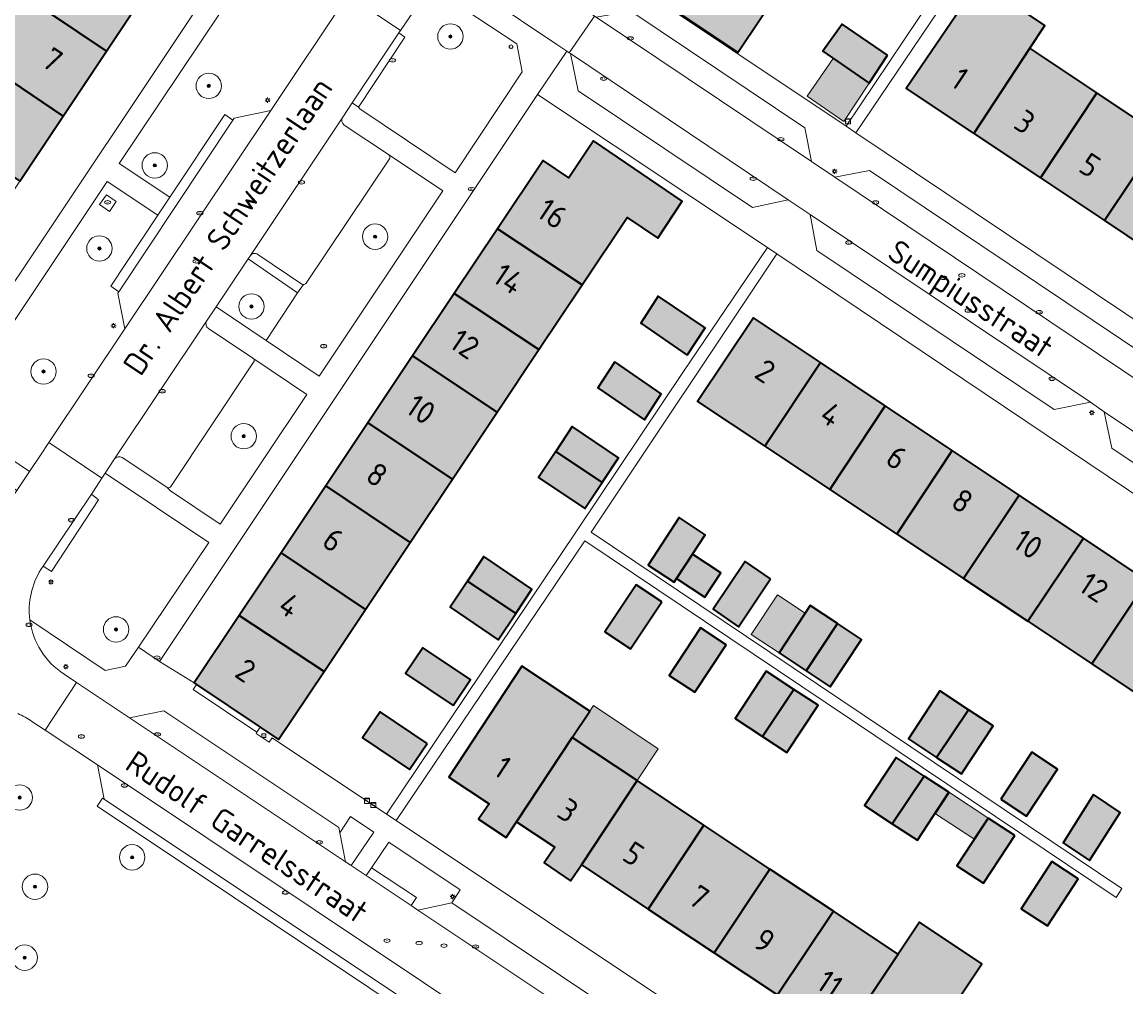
# Model space of a CAD drawing. Header units: metres. Extents: x 125349 to 128236, y 501602 to 503797.
# Tile 226 of 656: x 126754 to 126841, y 502033 to 502109. Entities that reach past the tile are written whole.
import ezdxf
from ezdxf.enums import TextEntityAlignment as Align

# ---------------------------------------------------------------- set-up
doc = ezdxf.new("R2010")
doc.units = ezdxf.units.M
doc.layers.get('0').update_dxf_attribs({"linetype": 'CONTINUOUS'})
for name, color, linetype, lineweight in [('B-WE-GR-BEPLANTING_CULTUUR_BODEMBEDEKKER-GV', 90, 'CONTINUOUS', 18), ('B-WE-GR-BEPLANTING_CULTUUR_HEESTERS-GV', 90, 'CONTINUOUS', 18), ('B-WE-GR-BOOM-S-500', 90, 'CONTINUOUS', 18), ('B-WE-IE-MEUBILAIR-S', 7, 'CONTINUOUS', 18), ('B-WE-OG-BEBOUWING-GV', 7, 'CONTINUOUS', 35), ('B-WE-OG-BEBOUWING-T18', 10, 'CONTINUOUS', 18), ('B-WE-OG-BEBOUWING_OVERBOUWING-GV', 7, 'CONTINUOUS', 18), ('B-WE-OG-BEBOUWING_SCHUUR-GV', 7, 'CONTINUOUS', 18), ('B-WE-OG-TERREIN_BEGROEID-GV', 7, 'CONTINUOUS', 18), ('B-WE-OG-TERREIN_ERF-GV', 7, 'CONTINUOUS', 18), ('B-WE-OG-TOPOGRAFIE-T18', 10, 'CONTINUOUS', 18), ('B-WE-VH-OPENVERHARDING-GV', 90, 'CONTINUOUS', 18), ('B-WE-VH-OPENVERHARDING_BETONSTRAATSTEEN-GV', 90, 'CONTINUOUS', 18)]:
    doc.layers.add(name, color=color, linetype=linetype, lineweight=lineweight)
for name, color, linetype, lineweight, true_color in [('B-WE-OG-BEBOUWING-V', 7, 'CONTINUOUS', 18, 0xcc646e), ('B-WE-OG-BEBOUWING_OVERBOUWING-V', 7, 'CONTINUOUS', 18, 0xcc646e), ('B-WE-OG-BEBOUWING_SCHUUR-V', 7, 'CONTINUOUS', 18, 0xcc646e)]:
    doc.layers.add(name, color=color, linetype=linetype, lineweight=lineweight, true_color=true_color)
doc.styles.add('NLCS-ISO', font='NLCS-ISO.ttf')
doc.styles.add('NLCS-ISO-M1000-T18', font='NLCS-ISO.ttf', dxfattribs={"height": 1.8})

# ---------------------------------------------------------------- blocks, each defined once
blk = doc.blocks.new('SIE-MEUBILAIR_BORD_LOCATIEPAAL-SO')
blk.add_lwpolyline([(-0.75, -0.75), (0.75, -0.75), (0.75, 0.75), (-0.75, 0.75)], close=True)
at = {"style": 'NLCS-ISO'}
blk.add_text('lp', height=0.75, dxfattribs=at).set_placement((0.01, 0.12), align=Align.MIDDLE_CENTER)
blk = doc.blocks.new('SIE-MEUBILAIR_KAST_CAI-SO')
for points in [[(-1, 1), (1, 1), (1, 0.84), (-1, 0.84)], [(-1, 0.76), (1, 0.76), (1, -1), (-1, -1)]]:
    blk.add_lwpolyline(points, close=True)
at = {"style": 'NLCS-ISO'}
blk.add_text('cai', height=0.75, dxfattribs=at).set_placement((0, 0), align=Align.MIDDLE_CENTER)
blk = doc.blocks.new('SIE-MEUBILAIR_PAAL_LICHTMAST-SO')
for points in [[(-0.62, 0), (-1, 0)], [(-0.71, 0.71), (-0.44, 0.44)], [(0, 1), (0, 0.62)], [(0.44, 0.44), (0.71, 0.71)], [(1, 0), (0.62, 0)], [(-0.71, -0.71), (-0.44, -0.44)], [(0, -0.62), (0, -1)], [(0.44, -0.44), (0.71, -0.71)]]:
    blk.add_lwpolyline(points)
blk.add_circle((0, 0), 0.5)
blk = doc.blocks.new('SIE-MEUBILAIR_PAAL_VERKEERSBORD-SO')
blk.add_circle((0, 0), 0.75)
at = {"style": 'NLCS-ISO'}
blk.add_text('vb', height=0.75, dxfattribs=at).set_placement((0, 0.07), align=Align.MIDDLE_CENTER)
blk = doc.blocks.new('SIE-MEUBILAIR_PUT_KOLK-SO')
blk.add_ellipse((0, 0), major_axis=(1.25, 0), ratio=0.54)
at = {"style": 'NLCS-ISO'}
blk.add_text('klk', height=0.75, dxfattribs=at).set_placement((0.03, 0), align=Align.MIDDLE_CENTER)
blk = doc.blocks.new('SIE-MEUBILAIR_PUT_DRAINAGEPUT-SO')
blk.add_ellipse((0, 0), major_axis=(1.25, 0), ratio=0.54)
at = {"style": 'NLCS-ISO'}
blk.add_text('dr', height=0.75, dxfattribs=at).set_placement((0.03, 0), align=Align.MIDDLE_CENTER)
blk = doc.blocks.new('SIE-MEUBILAIR_PUT_RIOOLPUT-SO')
blk.add_ellipse((0, 0), major_axis=(1.25, 0), ratio=0.54)
at = {"style": 'NLCS-ISO'}
blk.add_text('ri', height=0.75, dxfattribs=at).set_placement((-0.04, 0.07), align=Align.MIDDLE_CENTER)
blk = doc.blocks.new('SIE-MEUBILAIR_PUT_BRANDKRAAN-SO')
blk.add_ellipse((0, 0), major_axis=(1.25, 0), ratio=0.54)
at = {"style": 'NLCS-ISO'}
blk.add_text('bk', height=0.75, dxfattribs=at).set_placement((0.03, 0), align=Align.MIDDLE_CENTER)
blk = doc.blocks.new('SIE-MEUBILAIR_PUT_WATERLEIDINGPUT-SO')
blk.add_ellipse((0, 0), major_axis=(1.25, 0), ratio=0.54)
at = {"style": 'NLCS-ISO'}
blk.add_text('wl', height=0.75, dxfattribs=at).set_placement((-0.14, 0), align=Align.MIDDLE_CENTER)
blk = doc.blocks.new('SGR-BOOM_01-SO')
at = {"linetype": 'ByBlock', "lineweight": 18}
h = blk.add_hatch(color=0, dxfattribs=at)
h.dxf.hatch_style = 1
edge = h.paths.add_edge_path()
edge.add_arc((0, 0), 0.25, 0, 360)
at = {"color": 0, "linetype": 'ByBlock', "lineweight": 18}
for radius in [2, 0.25]:
    blk.add_circle((0, 0), radius, dxfattribs=at)

msp = doc.modelspace()

# ---------------------------------------------------------------- hatches: boundary and pattern name
at = {"layer": 'B-WE-OG-BEBOUWING-V'}
for points in [[(126807.878, 502117.053), (126804.215, 502111.576), (126810.849, 502107.113), (126814.482, 502112.546)], [(126764.528, 502112.347), (126757.903, 502116.811), (126754.477, 502111.673), (126761.102, 502107.21)], [(126833.864, 502107.454), (126835.054, 502109.234), (126833.773, 502110.09), (126833.374, 502110.964), (126829.889, 502113.293), (126829.07, 502113.082), (126827.945, 502112.148), (126827.008, 502110.776), (126828.069, 502110.052), (126824.121, 502104.27), (126829.463, 502100.708)], [(126757.681, 502102.08), (126761.102, 502107.21), (126754.477, 502111.673), (126751.056, 502106.544)], [(126822.664, 502106.883), (126819.069, 502109.342), (126817.565, 502107.193), (126821.209, 502104.685)], [(126834.697, 502097.217), (126839.148, 502103.922), (126833.864, 502107.454), (126829.463, 502100.708)], [(126747.641, 502101.424), (126754.266, 502096.96), (126757.681, 502102.08), (126751.056, 502106.544)], [(126844.21, 502100.539), (126839.148, 502103.922), (126834.697, 502097.217), (126839.749, 502093.848)], [(126844.21, 502100.539), (126839.749, 502093.848), (126844.955, 502090.376), (126849.39, 502097.077)], [(126791.915, 502093.214), (126798.591, 502088.792), (126802.137, 502094.104), (126804.549, 502092.464), (126806.471, 502095.389), (126799.474, 502100.147), (126797.543, 502097.209), (126795.502, 502098.588)], [(126788.504, 502088.102), (126795.179, 502083.682), (126798.591, 502088.792), (126791.915, 502093.214)], [(126791.882, 502078.743), (126795.179, 502083.682), (126788.504, 502088.102), (126785.228, 502083.193)], [(126806.866, 502083.25), (126808.27, 502085.398), (126804.575, 502087.907), (126803.221, 502085.758)], [(126812.988, 502076.063), (126817.36, 502082.671), (126812.082, 502086.199), (126807.685, 502079.592)], [(126791.882, 502078.743), (126785.228, 502083.193), (126781.7, 502077.907), (126788.367, 502073.479)], [(126801.165, 502082.71), (126799.811, 502080.662), (126803.505, 502078.153), (126804.809, 502080.202)], [(126818.107, 502072.657), (126822.474, 502079.252), (126817.36, 502082.671), (126812.988, 502076.063)], [(126827.742, 502075.731), (126822.474, 502079.252), (126818.107, 502072.657), (126823.382, 502069.146)], [(126788.367, 502073.479), (126781.7, 502077.907), (126778.394, 502072.952), (126785.033, 502068.485)], [(126796.501, 502075.654), (126800.156, 502073.21), (126801.449, 502075.155), (126797.804, 502077.614)], [(126796.501, 502075.654), (126795.146, 502073.616), (126798.791, 502071.158), (126800.156, 502073.21)], [(126827.742, 502075.731), (126823.382, 502069.146), (126828.649, 502065.641), (126833.021, 502072.203)], [(126774.869, 502067.671), (126781.502, 502063.196), (126785.033, 502068.485), (126778.394, 502072.952)], [(126833.712, 502062.272), (126838.094, 502068.812), (126833.021, 502072.203), (126828.649, 502065.641)], [(126806.019, 502065.632), (126807.286, 502067.564), (126808.286, 502069.088), (126806.239, 502070.443), (126803.781, 502066.696), (126805.828, 502065.341)], [(126833.712, 502062.272), (126838.751, 502058.919), (126843.11, 502065.459), (126838.094, 502068.812)], [(126778.244, 502058.316), (126781.502, 502063.196), (126774.869, 502067.671), (126771.561, 502062.714)], [(126789.553, 502065.445), (126793.35, 502062.89), (126794.628, 502064.812), (126790.834, 502067.371)], [(126807.286, 502067.564), (126806.019, 502065.632), (126808.256, 502064.164), (126809.524, 502066.096)], [(126813.428, 502065.626), (126811.431, 502066.981), (126808.924, 502063.234), (126810.921, 502061.829)], [(126789.553, 502065.445), (126788.175, 502063.374), (126791.97, 502060.815), (126793.35, 502062.89)], [(126804.871, 502063.801), (126802.837, 502065.15), (126800.375, 502061.439), (126802.409, 502060.09)], [(126847.928, 502062.238), (126843.11, 502065.459), (126838.751, 502058.919), (126843.597, 502055.694)], [(126818.713, 502062.096), (126816.567, 502063.516), (126814.101, 502059.79), (126816.246, 502058.37)], [(126768.023, 502057.412), (126768.207, 502057.289), (126773.201, 502053.935), (126774.663, 502052.953), (126778.244, 502058.316), (126771.561, 502062.714)], [(126807.456, 502056.674), (126809.935, 502060.408), (126807.925, 502061.743), (126805.446, 502058.009)], [(126818.713, 502062.096), (126816.246, 502058.37), (126818.142, 502057.115), (126820.608, 502060.841)], [(126788.425, 502055.639), (126789.783, 502057.676), (126786.028, 502060.18), (126784.67, 502058.143)], [(126793.41, 502046.462), (126797.8, 502053.109), (126799.18, 502055.194), (126793.842, 502058.743), (126788.084, 502049.991), (126791.251, 502047.892), (126790.43, 502046.664), (126792.589, 502045.234)], [(126815.273, 502056.902), (126813.087, 502058.34), (126810.636, 502054.613), (126812.81, 502053.183)], [(126815.273, 502056.902), (126812.81, 502053.183), (126814.726, 502051.923), (126817.177, 502055.649)], [(126829.041, 502055.301), (126826.789, 502056.784), (126824.302, 502053.006), (126826.523, 502051.544)], [(126829.041, 502055.301), (126826.523, 502051.544), (126828.49, 502050.249), (126830.977, 502054.027)], [(126786.378, 502052.638), (126782.664, 502055.142), (126781.279, 502053.088), (126784.994, 502050.585)], [(126802.914, 502049.71), (126797.8, 502053.109), (126793.41, 502046.462), (126796.425, 502044.463), (126795.605, 502043.236), (126797.678, 502041.803), (126798.526, 502043.072)], [(126831.583, 502048.262), (126833.606, 502046.922), (126836.054, 502050.618), (126834.031, 502051.958)], [(126825.539, 502050.075), (126823.327, 502051.527), (126820.844, 502047.747), (126823.021, 502046.317)], [(126825.539, 502050.075), (126823.021, 502046.317), (126825.006, 502045.013), (126827.489, 502048.794)], [(126803.8, 502039.577), (126808.189, 502046.204), (126802.914, 502049.71), (126798.526, 502043.072)], [(126838.891, 502048.617), (126836.484, 502044.819), (126838.58, 502043.414), (126840.988, 502047.212)], [(126832.69, 502045.391), (126830.589, 502046.764), (126828.125, 502042.995), (126830.226, 502041.622)], [(126803.8, 502039.577), (126808.987, 502036.139), (126813.39, 502042.746), (126808.189, 502046.204)], [(126835.59, 502043.326), (126833.179, 502039.613), (126835.261, 502038.261), (126837.672, 502041.975)], [(126813.982, 502032.829), (126818.397, 502039.418), (126813.39, 502042.746), (126808.987, 502036.139)], [(126813.982, 502032.829), (126819.099, 502029.438), (126823.493, 502036.03), (126818.397, 502039.418)], [(126819.099, 502029.438), (126824.048, 502026.159), (126828.416, 502032.758), (126830.086, 502035.28), (126825.171, 502038.547), (126823.493, 502036.03)]]:
    msp.add_hatch(color=256, dxfattribs=at).paths.add_polyline_path(points)
at = {"layer": 'B-WE-OG-BEBOUWING_OVERBOUWING-V'}
for points in [[(126821.209, 502104.685), (126818.381, 502106.632), (126816.33, 502103.651), (126819.219, 502101.663)], [(126813.979, 502064.366), (126811.91, 502061.24), (126814.101, 502059.79), (126816.17, 502062.916)], [(126802.914, 502049.71), (126804.588, 502052.229), (126799.474, 502055.628), (126799.18, 502055.194), (126797.8, 502053.109)]]:
    msp.add_hatch(color=256, dxfattribs=at).paths.add_polyline_path(points)
at = {"layer": 'B-WE-OG-BEBOUWING_SCHUUR-V'}
msp.add_hatch(color=256, dxfattribs=at).paths.add_polyline_path([(126830.547, 502046.791), (126827.531, 502048.767), (126826.44, 502047.106), (126829.46, 502045.128)])

# ---------------------------------------------------------------- linework, layer by layer
at = {"layer": 'B-WE-GR-BEPLANTING_CULTUUR_BODEMBEDEKKER-GV', "flags": 128}
for points in [[(126755.062, 502062.377), (126760.993, 502058.404), (126762.612, 502058.726), (126763.623, 502060.228), (126769.179, 502068.482), (126760.997, 502073.944), (126760.736, 502073.543)], [(126760.736, 502073.543), (126760.072, 502072.519), (126759.922, 502072.288), (126760.467, 502071.852), (126756.763, 502066.207), (126756.116, 502066.615)], [(126756.116, 502066.615), (126755.937, 502066.357)]]:
    msp.add_lwpolyline(points, dxfattribs=at)
at = {"layer": 'B-WE-GR-BEPLANTING_CULTUUR_BODEMBEDEKKER-GV'}
msp.add_lwpolyline([(126755.937, 502066.357, 0.174581), (126755.062, 502062.377)], format="xyb", dxfattribs=at)
at = {"layer": 'B-WE-GR-BEPLANTING_CULTUUR_HEESTERS-GV', "flags": 128}
msp.add_lwpolyline([(126785.369, 502110.429), (126784.949, 502109.821), (126784.266, 502108.834), (126784.144, 502108.658), (126784.618, 502108.297), (126780.965, 502102.796), (126781.073, 502102.673), (126788.581, 502097.625), (126793.853, 502105.568), (126793.429, 502107.78), (126787.213, 502111.897)], dxfattribs=at)
for points in [[(126773.682, 502084.414), (126776.157, 502088.161), (126772.263, 502090.829), (126769.749, 502087.054)], [(126780.385, 502043.017), (126782.18, 502045.639), (126780.336, 502046.89), (126779.492, 502045.601), (126779.926, 502043.323)], [(126785.525, 502040.491), (126785.114, 502039.863), (126785.641, 502039.512), (126788.327, 502040.072), (126788.978, 502041.095), (126783.346, 502044.862), (126781.991, 502042.847)]]:
    msp.add_lwpolyline(points, close=True, dxfattribs=at)
at = {"layer": 'B-WE-OG-BEBOUWING-GV', "flags": 128}
for points in [[(126807.878, 502117.053), (126804.215, 502111.576), (126810.849, 502107.113), (126814.482, 502112.546)], [(126764.528, 502112.347), (126757.903, 502116.811), (126754.477, 502111.673), (126761.102, 502107.21)], [(126833.864, 502107.454), (126835.054, 502109.234), (126833.773, 502110.09), (126833.374, 502110.964), (126829.889, 502113.293), (126829.07, 502113.082), (126827.945, 502112.148), (126827.008, 502110.776), (126828.069, 502110.052), (126824.121, 502104.27), (126829.463, 502100.708)], [(126757.681, 502102.08), (126761.102, 502107.21), (126754.477, 502111.673), (126751.056, 502106.544)], [(126822.664, 502106.883), (126819.069, 502109.342), (126817.565, 502107.193), (126821.209, 502104.685)], [(126834.697, 502097.217), (126839.148, 502103.922), (126833.864, 502107.454), (126829.463, 502100.708)], [(126747.641, 502101.424), (126754.266, 502096.96), (126757.681, 502102.08), (126751.056, 502106.544)], [(126844.21, 502100.539), (126839.148, 502103.922), (126834.697, 502097.217), (126839.749, 502093.848)], [(126844.21, 502100.539), (126839.749, 502093.848), (126844.955, 502090.376), (126849.39, 502097.077)], [(126791.915, 502093.214), (126798.591, 502088.792), (126802.137, 502094.104), (126804.549, 502092.464), (126806.471, 502095.389), (126799.474, 502100.147), (126797.543, 502097.209), (126795.502, 502098.588)], [(126788.504, 502088.102), (126795.179, 502083.682), (126798.591, 502088.792), (126791.915, 502093.214)], [(126791.882, 502078.743), (126795.179, 502083.682), (126788.504, 502088.102), (126785.228, 502083.193)], [(126806.866, 502083.25), (126808.27, 502085.398), (126804.575, 502087.907), (126803.221, 502085.758)], [(126812.988, 502076.063), (126817.36, 502082.671), (126812.082, 502086.199), (126807.685, 502079.592)], [(126791.882, 502078.743), (126785.228, 502083.193), (126781.7, 502077.907), (126788.367, 502073.479)], [(126801.165, 502082.71), (126799.811, 502080.662), (126803.505, 502078.153), (126804.809, 502080.202)], [(126818.107, 502072.657), (126822.474, 502079.252), (126817.36, 502082.671), (126812.988, 502076.063)], [(126827.742, 502075.731), (126822.474, 502079.252), (126818.107, 502072.657), (126823.382, 502069.146)], [(126788.367, 502073.479), (126781.7, 502077.907), (126778.394, 502072.952), (126785.033, 502068.485)], [(126796.501, 502075.654), (126800.156, 502073.21), (126801.449, 502075.155), (126797.804, 502077.614)], [(126796.501, 502075.654), (126795.146, 502073.616), (126798.791, 502071.158), (126800.156, 502073.21)], [(126827.742, 502075.731), (126823.382, 502069.146), (126828.649, 502065.641), (126833.021, 502072.203)], [(126774.869, 502067.671), (126781.502, 502063.196), (126785.033, 502068.485), (126778.394, 502072.952)], [(126833.712, 502062.272), (126838.094, 502068.812), (126833.021, 502072.203), (126828.649, 502065.641)], [(126806.019, 502065.632), (126807.286, 502067.564), (126808.286, 502069.088), (126806.239, 502070.443), (126803.781, 502066.696), (126805.828, 502065.341)], [(126833.712, 502062.272), (126838.751, 502058.919), (126843.11, 502065.459), (126838.094, 502068.812)], [(126778.244, 502058.316), (126781.502, 502063.196), (126774.869, 502067.671), (126771.561, 502062.714)], [(126789.553, 502065.445), (126793.35, 502062.89), (126794.628, 502064.812), (126790.834, 502067.371)], [(126807.286, 502067.564), (126806.019, 502065.632), (126808.256, 502064.164), (126809.524, 502066.096)], [(126813.428, 502065.626), (126811.431, 502066.981), (126808.924, 502063.234), (126810.921, 502061.829)], [(126789.553, 502065.445), (126788.175, 502063.374), (126791.97, 502060.815), (126793.35, 502062.89)], [(126804.871, 502063.801), (126802.837, 502065.15), (126800.375, 502061.439), (126802.409, 502060.09)], [(126847.928, 502062.238), (126843.11, 502065.459), (126838.751, 502058.919), (126843.597, 502055.694)], [(126818.713, 502062.096), (126816.567, 502063.516), (126814.101, 502059.79), (126816.246, 502058.37)], [(126768.023, 502057.412), (126768.207, 502057.289), (126773.201, 502053.935), (126774.663, 502052.953), (126778.244, 502058.316), (126771.561, 502062.714)], [(126807.456, 502056.674), (126809.935, 502060.408), (126807.925, 502061.743), (126805.446, 502058.009)], [(126818.713, 502062.096), (126816.246, 502058.37), (126818.142, 502057.115), (126820.608, 502060.841)], [(126788.425, 502055.639), (126789.783, 502057.676), (126786.028, 502060.18), (126784.67, 502058.143)], [(126793.41, 502046.462), (126797.8, 502053.109), (126799.18, 502055.194), (126793.842, 502058.743), (126788.084, 502049.991), (126791.251, 502047.892), (126790.43, 502046.664), (126792.589, 502045.234)], [(126815.273, 502056.902), (126813.087, 502058.34), (126810.636, 502054.613), (126812.81, 502053.183)], [(126815.273, 502056.902), (126812.81, 502053.183), (126814.726, 502051.923), (126817.177, 502055.649)], [(126829.041, 502055.301), (126826.789, 502056.784), (126824.302, 502053.006), (126826.523, 502051.544)], [(126829.041, 502055.301), (126826.523, 502051.544), (126828.49, 502050.249), (126830.977, 502054.027)], [(126786.378, 502052.638), (126782.664, 502055.142), (126781.279, 502053.088), (126784.994, 502050.585)], [(126802.914, 502049.71), (126797.8, 502053.109), (126793.41, 502046.462), (126796.425, 502044.463), (126795.605, 502043.236), (126797.678, 502041.803), (126798.526, 502043.072)], [(126831.583, 502048.262), (126833.606, 502046.922), (126836.054, 502050.618), (126834.031, 502051.958)], [(126825.539, 502050.075), (126823.327, 502051.527), (126820.844, 502047.747), (126823.021, 502046.317)], [(126825.539, 502050.075), (126823.021, 502046.317), (126825.006, 502045.013), (126827.489, 502048.794)], [(126803.8, 502039.577), (126808.189, 502046.204), (126802.914, 502049.71), (126798.526, 502043.072)], [(126838.891, 502048.617), (126836.484, 502044.819), (126838.58, 502043.414), (126840.988, 502047.212)], [(126832.69, 502045.391), (126830.589, 502046.764), (126828.125, 502042.995), (126830.226, 502041.622)], [(126803.8, 502039.577), (126808.987, 502036.139), (126813.39, 502042.746), (126808.189, 502046.204)], [(126835.59, 502043.326), (126833.179, 502039.613), (126835.261, 502038.261), (126837.672, 502041.975)], [(126813.982, 502032.829), (126818.397, 502039.418), (126813.39, 502042.746), (126808.987, 502036.139)], [(126813.982, 502032.829), (126819.099, 502029.438), (126823.493, 502036.03), (126818.397, 502039.418)], [(126819.099, 502029.438), (126824.048, 502026.159), (126828.416, 502032.758), (126830.086, 502035.28), (126825.171, 502038.547), (126823.493, 502036.03)]]:
    msp.add_lwpolyline(points, close=True, dxfattribs=at)
at = {"layer": 'B-WE-OG-BEBOUWING_OVERBOUWING-GV', "flags": 128}
for points in [[(126821.209, 502104.685), (126818.381, 502106.632), (126816.33, 502103.651), (126819.219, 502101.663)], [(126813.979, 502064.366), (126811.91, 502061.24), (126814.101, 502059.79), (126816.17, 502062.916)], [(126802.914, 502049.71), (126804.588, 502052.229), (126799.474, 502055.628), (126799.18, 502055.194), (126797.8, 502053.109)]]:
    msp.add_lwpolyline(points, close=True, dxfattribs=at)
at = {"layer": 'B-WE-OG-BEBOUWING_SCHUUR-GV', "flags": 128}
msp.add_lwpolyline([(126830.547, 502046.791), (126827.531, 502048.767), (126826.44, 502047.106), (126829.46, 502045.128)], close=True, dxfattribs=at)
at = {"layer": 'B-WE-OG-TERREIN_BEGROEID-GV', "flags": 128}
for points in [[(126780.123, 502111.632), (126780.788, 502112.627), (126781.14, 502113.15), (126774.827, 502117.432), (126773.313, 502115.126), (126762.107, 502098.349), (126766.097, 502095.696), (126770.43, 502102.207), (126771.06, 502101.775), (126771.159, 502101.924), (126774.042, 502102.538)], [(126755.889, 502075.361), (126756.56, 502076.362), (126762.554, 502085.315), (126762, 502088.14), (126762.068, 502088.242), (126761.433, 502088.694), (126765.151, 502094.283), (126761.146, 502096.94), (126748.727, 502078.323), (126755.032, 502074.08)], [(126761.329, 502094.573), (126760.553, 502095.119), (126761.099, 502095.895), (126761.875, 502095.349)]]:
    msp.add_lwpolyline(points, close=True, dxfattribs=at)
for points in [[(126776.157, 502088.161), (126773.682, 502084.414), (126777.869, 502081.603), (126787.608, 502096.189), (126783.329, 502099.051)], [(126783.4, 502098.713), (126776.842, 502088.908)], [(126776.619, 502088.813), (126776.157, 502088.161)], [(126765.846, 502072.836), (126766.143, 502072.561), (126770.072, 502069.925), (126776.896, 502080.146), (126772.703, 502082.946)], [(126772.69, 502082.684), (126766.178, 502072.9)], [(126756.271, 502053.683), (126755.225, 502054.378)], [(126781.844, 502033.366), (126760.361, 502047.7), (126760.779, 502048.34), (126760.926, 502048.25), (126760.392, 502050.944), (126756.271, 502053.683)]]:
    msp.add_lwpolyline(points, dxfattribs=at)
at = {"layer": 'B-WE-OG-TERREIN_BEGROEID-GV'}
for points in [[(126783.329, 502099.051, -0.399196), (126783.4, 502098.713)], [(126776.842, 502088.908, -0.23835), (126776.619, 502088.813)], [(126772.703, 502082.946, -0.339617), (126772.69, 502082.684)], [(126766.178, 502072.9, -0.43387), (126765.846, 502072.836)], [(126755.225, 502054.378, 0.054498), (126754.103, 502054.997)]]:
    msp.add_lwpolyline(points, format="xyb", dxfattribs=at)
at = {"layer": 'B-WE-OG-TERREIN_ERF-GV', "flags": 128}
for points in [[(126849.353, 502145.722), (126831.254, 502157.836), (126801.456, 502113.308), (126819.384, 502101.292), (126828.432, 502114.762)], [(126814.548, 502127.026), (126817.936, 502132.092), (126821.461, 502137.364), (126824.772, 502142.315), (126828.246, 502147.509), (126831.758, 502152.761), (126838.392, 502148.299), (126834.907, 502143.088), (126831.409, 502137.857), (126828.081, 502132.88), (126824.576, 502127.639), (126821.192, 502122.58), (126819.671, 502120.305), (126821.507, 502119.077), (126819.591, 502116.211), (126817.751, 502117.434), (126814.482, 502112.546), (126810.849, 502107.113), (126804.215, 502111.576), (126807.878, 502117.053), (126811.093, 502121.861)], [(126850.045, 502145.259), (126849.353, 502145.722), (126828.432, 502114.762), (126819.384, 502101.292), (126820.147, 502100.78), (126834.946, 502122.669), (126876.135, 502094.923), (126876.637, 502095.672), (126835.447, 502123.418)], [(126750.553, 502084.125), (126771.665, 502115.734), (126772.385, 502116.809), (126750.813, 502131.332), (126729.027, 502098.551)], [(126747.641, 502101.424), (126751.056, 502106.544), (126754.477, 502111.673), (126757.903, 502116.811), (126761.42, 502122.084), (126768.061, 502117.644), (126764.528, 502112.347), (126761.102, 502107.21), (126757.681, 502102.08), (126754.266, 502096.96), (126750.856, 502091.847), (126747.423, 502086.7), (126740.779, 502091.134), (126744.232, 502096.311)], [(126822.664, 502106.883), (126821.209, 502104.685), (126817.565, 502107.193), (126819.069, 502109.342)], [(126795.08, 502103.796), (126765.279, 502059.114), (126768.023, 502057.412), (126771.561, 502062.714), (126774.869, 502067.671), (126778.394, 502072.952), (126781.7, 502077.907), (126785.228, 502083.193), (126788.504, 502088.102), (126791.915, 502093.214), (126795.502, 502098.588), (126797.543, 502097.209), (126799.474, 502100.147), (126806.471, 502095.389), (126804.549, 502092.464), (126802.137, 502094.104), (126798.591, 502088.792), (126795.179, 502083.682), (126791.882, 502078.743), (126788.367, 502073.479), (126785.033, 502068.485), (126781.502, 502063.196), (126778.244, 502058.316), (126774.663, 502052.953), (126773.201, 502053.935), (126772.961, 502053.538), (126772.889, 502053.418), (126773.911, 502052.754), (126774.155, 502053.082), (126783.159, 502047.075), (126798.187, 502069.458), (126806.563, 502081.949), (126813.183, 502091.742)], [(126783.92, 502046.567), (126798.786, 502068.606), (126840.674, 502040.509), (126841.126, 502041.208), (126807.855, 502063.552), (126799.287, 502069.306), (126813.932, 502091.241), (126813.183, 502091.742), (126806.563, 502081.949), (126798.187, 502069.458), (126783.159, 502047.075)], [(126806.866, 502083.25), (126803.221, 502085.758), (126804.575, 502087.907), (126808.27, 502085.398)], [(126801.165, 502082.71), (126804.809, 502080.202), (126803.505, 502078.153), (126799.811, 502080.662)], [(126796.501, 502075.654), (126797.804, 502077.614), (126801.449, 502075.155), (126800.156, 502073.21), (126798.791, 502071.158), (126795.146, 502073.616)], [(126806.019, 502065.632), (126805.828, 502065.341), (126803.781, 502066.696), (126806.239, 502070.443), (126808.286, 502069.088), (126807.286, 502067.564), (126809.524, 502066.096), (126808.256, 502064.164)], [(126789.553, 502065.445), (126790.834, 502067.371), (126794.628, 502064.812), (126793.35, 502062.89), (126791.97, 502060.815), (126788.175, 502063.374)], [(126813.428, 502065.626), (126810.921, 502061.829), (126808.924, 502063.234), (126811.431, 502066.981)], [(126804.871, 502063.801), (126802.409, 502060.09), (126800.375, 502061.439), (126802.837, 502065.15)], [(126816.246, 502058.37), (126814.101, 502059.79), (126816.567, 502063.516), (126818.713, 502062.096), (126820.608, 502060.841), (126818.142, 502057.115)], [(126807.456, 502056.674), (126805.446, 502058.009), (126807.925, 502061.743), (126809.935, 502060.408)], [(126788.425, 502055.639), (126784.67, 502058.143), (126786.028, 502060.18), (126789.783, 502057.676)], [(126812.81, 502053.183), (126810.636, 502054.613), (126813.087, 502058.34), (126815.273, 502056.902), (126817.177, 502055.649), (126814.726, 502051.923)], [(126768.207, 502057.289), (126767.935, 502056.904), (126772.961, 502053.538), (126773.201, 502053.935)], [(126826.523, 502051.544), (126824.302, 502053.006), (126826.789, 502056.784), (126829.041, 502055.301), (126830.977, 502054.027), (126828.49, 502050.249)], [(126786.378, 502052.638), (126784.994, 502050.585), (126781.279, 502053.088), (126782.664, 502055.142)], [(126831.583, 502048.262), (126834.031, 502051.958), (126836.054, 502050.618), (126833.606, 502046.922)], [(126823.021, 502046.317), (126820.844, 502047.747), (126823.327, 502051.527), (126825.539, 502050.075), (126827.489, 502048.794), (126825.006, 502045.013)], [(126838.891, 502048.617), (126840.988, 502047.212), (126838.58, 502043.414), (126836.484, 502044.819)], [(126832.69, 502045.391), (126830.226, 502041.622), (126828.125, 502042.995), (126830.589, 502046.764)], [(126835.59, 502043.326), (126837.672, 502041.975), (126835.261, 502038.261), (126833.179, 502039.613)]]:
    msp.add_lwpolyline(points, close=True, dxfattribs=at)
for points in [[(126835.447, 502123.418), (126876.637, 502095.672), (126876.135, 502094.923), (126834.946, 502122.669), (126820.147, 502100.78), (126867.347, 502069.125), (126867.487, 502069.329), (126869.349, 502072.095), (126870.285, 502073.484), (126865.32, 502076.795), (126860.176, 502080.226), (126855.084, 502083.621), (126849.96, 502087.038), (126844.955, 502090.376), (126839.749, 502093.848), (126834.697, 502097.217), (126829.463, 502100.708), (126824.121, 502104.27), (126828.069, 502110.052)], [(126833.773, 502110.09), (126835.054, 502109.234), (126833.864, 502107.454), (126839.148, 502103.922), (126844.21, 502100.539)], [(126861.281, 502059.408), (126813.932, 502091.241), (126799.287, 502069.306), (126807.855, 502063.552), (126841.126, 502041.208), (126840.674, 502040.509), (126798.786, 502068.606), (126783.92, 502046.567), (126831.474, 502014.841)], [(126843.597, 502055.694), (126838.751, 502058.919), (126833.712, 502062.272), (126828.649, 502065.641), (126823.382, 502069.146), (126818.107, 502072.657), (126812.988, 502076.063), (126807.685, 502079.592), (126812.082, 502086.199), (126817.36, 502082.671), (126822.474, 502079.252), (126827.742, 502075.731), (126833.021, 502072.203), (126838.094, 502068.812), (126843.11, 502065.459)], [(126813.982, 502032.829), (126808.987, 502036.139), (126803.8, 502039.577), (126798.526, 502043.072), (126797.678, 502041.803), (126795.605, 502043.236), (126796.425, 502044.463), (126793.41, 502046.462), (126792.589, 502045.234), (126790.43, 502046.664), (126791.251, 502047.892), (126788.084, 502049.991), (126793.842, 502058.743), (126799.18, 502055.194), (126797.8, 502053.109), (126802.914, 502049.71), (126808.189, 502046.204), (126813.39, 502042.746), (126818.397, 502039.418), (126823.493, 502036.03), (126825.171, 502038.547), (126830.086, 502035.28), (126828.416, 502032.758)]]:
    msp.add_lwpolyline(points, dxfattribs=at)
at = {"layer": 'B-WE-VH-OPENVERHARDING-GV', "flags": 128}
for points in [[(126795.73, 502151.697), (126795, 502150.606), (126772.963, 502117.674), (126772.385, 502116.809), (126771.665, 502115.734), (126750.553, 502084.125), (126750.027, 502083.338), (126735.485, 502061.566), (126736.892, 502060.612), (126747.779, 502076.901), (126749.812, 502075.54), (126754.034, 502072.59), (126755.032, 502074.08), (126748.727, 502078.323), (126761.146, 502096.94), (126765.151, 502094.283)], [(126765.151, 502094.283), (126766.097, 502095.696), (126762.107, 502098.349), (126773.313, 502115.126), (126774.827, 502117.432), (126781.14, 502113.15), (126782.133, 502114.624), (126777.811, 502117.471), (126775.812, 502118.86), (126786.276, 502134.517), (126790.252, 502131.819), (126791.22, 502133.236), (126787.26, 502135.939), (126796.241, 502149.344), (126802.494, 502145.066), (126805.105, 502148.953)], [(126779.715, 502102.008), (126772.441, 502091.097)], [(126783.329, 502099.051), (126779.845, 502101.367)], [(126776.842, 502088.908), (126783.4, 502098.713)], [(126772.441, 502091.097), (126772.263, 502090.829)], [(126772.263, 502090.829), (126776.157, 502088.161), (126776.619, 502088.813)], [(126776.498, 502088.85), (126773.039, 502091.175)], [(126768.989, 502085.914), (126761.734, 502075.08)], [(126772.63, 502083.012), (126769.143, 502085.353)], [(126766.178, 502072.9), (126772.69, 502082.684)], [(126755.937, 502066.357), (126756.116, 502066.615), (126759.922, 502072.288), (126760.072, 502072.519), (126760.736, 502073.543), (126756.56, 502076.362), (126755.889, 502075.361), (126755.032, 502074.08), (126754.034, 502072.59), (126743.269, 502056.41), (126742.136, 502054.696), (126741.465, 502053.7), (126745.599, 502050.903), (126746.265, 502051.891)], [(126762.349, 502075.169), (126765.846, 502072.836)], [(126755.225, 502054.378), (126756.271, 502053.683), (126758.744, 502057.442), (126757.764, 502058.099)]]:
    msp.add_lwpolyline(points, dxfattribs=at)
for points in [[(126760.997, 502073.944), (126761.734, 502075.08), (126768.989, 502085.914), (126769.749, 502087.054), (126772.263, 502090.829), (126772.441, 502091.097), (126779.715, 502102.008), (126780.471, 502103.133), (126784.144, 502108.658), (126784.266, 502108.834), (126780.123, 502111.632), (126774.042, 502102.538), (126762.554, 502085.315), (126756.56, 502076.362), (126760.736, 502073.543)], [(126799.698, 502109.892), (126816.65, 502098.511), (126816.142, 502101.157), (126802.416, 502110.359)], [(126780.965, 502102.796), (126784.618, 502108.297), (126784.144, 502108.658), (126780.471, 502103.133)], [(126797.67, 502107.013), (126798.277, 502104.091), (126812.003, 502094.889), (126814.836, 502095.485)], [(126765.151, 502094.283), (126761.433, 502088.694), (126762.068, 502088.242), (126771.06, 502101.775), (126770.43, 502102.207), (126766.097, 502095.696)], [(126762.068, 502088.242), (126762, 502088.14), (126762.554, 502085.315), (126774.042, 502102.538), (126771.159, 502101.924), (126771.06, 502101.775)], [(126863.728, 502066.911), (126863.182, 502069.658), (126821.229, 502097.787), (126818.512, 502097.274)], [(126761.329, 502094.573), (126761.875, 502095.349), (126761.099, 502095.895), (126760.553, 502095.119)], [(126816.568, 502094.336), (126817.08, 502091.505), (126835.789, 502078.971), (126838.65, 502079.53)], [(126866.013, 502061.161), (126839.72, 502078.768), (126840.338, 502075.925), (126863.158, 502060.593)], [(126756.116, 502066.615), (126756.763, 502066.207), (126760.467, 502071.852), (126759.922, 502072.288)], [(126781.844, 502033.366), (126800.269, 502021.072), (126800.68, 502021.683), (126800.557, 502021.785), (126760.926, 502048.25), (126760.779, 502048.34), (126760.361, 502047.7)], [(126785.525, 502040.491), (126781.991, 502042.847), (126781.572, 502042.225), (126785.114, 502039.863)]]:
    msp.add_lwpolyline(points, close=True, dxfattribs=at)
at = {"layer": 'B-WE-VH-OPENVERHARDING-GV'}
for points in [[(126779.845, 502101.367, -0.390106), (126779.715, 502102.008)], [(126783.4, 502098.713, 0.399196), (126783.329, 502099.051)], [(126773.039, 502091.175, 0.431513), (126772.441, 502091.097)], [(126776.498, 502088.85, 0.124923), (126776.619, 502088.813)], [(126776.619, 502088.813, 0.23835), (126776.842, 502088.908)], [(126769.143, 502085.353, -0.40329), (126768.989, 502085.914)], [(126772.703, 502082.946, 0.108002), (126772.63, 502083.012)], [(126772.69, 502082.684, 0.339617), (126772.703, 502082.946)], [(126761.734, 502075.08, -0.388713), (126762.349, 502075.169)], [(126765.846, 502072.836, 0.43387), (126766.178, 502072.9)], [(126755.062, 502062.377, -0.174581), (126755.937, 502066.357)], [(126757.764, 502058.099, -0.220639), (126755.062, 502062.377)], [(126754.103, 502054.997, -0.054498), (126755.225, 502054.378)]]:
    msp.add_lwpolyline(points, format="xyb", dxfattribs=at)
at = {"layer": 'B-WE-VH-OPENVERHARDING_BETONSTRAATSTEEN-GV', "flags": 128}
for points in [[(126786.63, 502121.335), (126786.285, 502120.82), (126782.133, 502114.624), (126781.14, 502113.15), (126780.788, 502112.627), (126780.123, 502111.632), (126784.266, 502108.834), (126784.949, 502109.821)], [(126870.472, 502062.764), (126872.588, 502065.93), (126867.487, 502069.329), (126867.347, 502069.125), (126820.147, 502100.78), (126819.384, 502101.292), (126801.456, 502113.308), (126799.329, 502110.14)], [(126787.213, 502111.897), (126793.429, 502107.78), (126793.853, 502105.568), (126788.581, 502097.625), (126781.073, 502102.673), (126780.965, 502102.796), (126780.471, 502103.133)], [(126796.587, 502107.74), (126790.95, 502111.528)], [(126790.95, 502111.528), (126796.587, 502107.74), (126797.375, 502107.211), (126797.574, 502107.078), (126799.573, 502109.976), (126799.329, 502110.14), (126798.585, 502110.639)], [(126799.329, 502110.14), (126799.573, 502109.976), (126799.698, 502109.892), (126802.416, 502110.359), (126816.142, 502101.157), (126816.65, 502098.511), (126818.512, 502097.274), (126821.229, 502097.787), (126863.182, 502069.658), (126863.728, 502066.911), (126867.991, 502064.064)], [(126761.734, 502075.08), (126760.997, 502073.944), (126769.179, 502068.482), (126763.623, 502060.228), (126765.279, 502059.114), (126795.08, 502103.796), (126797.375, 502107.211), (126796.587, 502107.74)], [(126867.102, 502060.458), (126867.037, 502060.5), (126866.013, 502061.161), (126863.158, 502060.593), (126840.338, 502075.925), (126839.72, 502078.768), (126838.65, 502079.53), (126835.789, 502078.971), (126817.08, 502091.505), (126816.568, 502094.336), (126814.836, 502095.485), (126812.003, 502094.889), (126798.277, 502104.091), (126797.67, 502107.013), (126797.574, 502107.078), (126797.375, 502107.211), (126795.08, 502103.796)], [(126780.471, 502103.133), (126779.715, 502102.008)], [(126795.08, 502103.796), (126813.183, 502091.742), (126813.932, 502091.241), (126861.281, 502059.408), (126866.075, 502056.185), (126868.158, 502059.302)], [(126779.845, 502101.367), (126783.329, 502099.051), (126787.608, 502096.189), (126777.869, 502081.603), (126773.682, 502084.414), (126769.749, 502087.054), (126768.989, 502085.914)], [(126769.143, 502085.353), (126772.63, 502083.012)], [(126772.703, 502082.946), (126776.896, 502080.146), (126770.072, 502069.925), (126766.143, 502072.561), (126765.846, 502072.836)], [(126765.846, 502072.836), (126762.349, 502075.169)], [(126783.159, 502047.075), (126774.155, 502053.082), (126773.911, 502052.754), (126772.889, 502053.418), (126772.961, 502053.538), (126767.935, 502056.904), (126768.207, 502057.289), (126768.023, 502057.412), (126765.279, 502059.114), (126763.623, 502060.228), (126762.612, 502058.726), (126760.993, 502058.404), (126755.062, 502062.377)], [(126757.764, 502058.099), (126758.744, 502057.442)], [(126758.744, 502057.442), (126762.907, 502054.652), (126765.621, 502055.221), (126779.411, 502046.028), (126779.492, 502045.601), (126780.336, 502046.89), (126782.18, 502045.639), (126780.385, 502043.017), (126781.572, 502042.225), (126781.991, 502042.847), (126783.346, 502044.862), (126788.978, 502041.095), (126788.327, 502040.072), (126805.457, 502028.634), (126805.5, 502028.409), (126806.277, 502029.59), (126808.632, 502028.003), (126806.884, 502025.34), (126806.93, 502025.309)], [(126837.937, 502009.504), (126838.54, 502010.418), (126838.574, 502010.469), (126836.62, 502011.769), (126831.619, 502014.968), (126831.474, 502014.841), (126783.92, 502046.567), (126783.159, 502047.075)]]:
    msp.add_lwpolyline(points, dxfattribs=at)
for points in [[(126867.991, 502064.064), (126863.728, 502066.911), (126818.512, 502097.274), (126816.65, 502098.511), (126799.698, 502109.892), (126799.573, 502109.976), (126797.574, 502107.078), (126797.67, 502107.013), (126814.836, 502095.485), (126816.568, 502094.336), (126838.65, 502079.53), (126839.72, 502078.768), (126866.013, 502061.161)], [(126805.964, 502025.957), (126785.641, 502039.512), (126785.114, 502039.863), (126781.572, 502042.225), (126780.385, 502043.017), (126779.926, 502043.323), (126762.907, 502054.652), (126758.744, 502057.442), (126756.271, 502053.683), (126760.392, 502050.944), (126803.25, 502022.348), (126803.479, 502022.194)], [(126779.926, 502043.323), (126779.492, 502045.601), (126779.411, 502046.028), (126765.621, 502055.221), (126762.907, 502054.652)], [(126803.25, 502022.348), (126760.392, 502050.944), (126760.926, 502048.25), (126800.557, 502021.785)], [(126785.641, 502039.512), (126805.964, 502025.957), (126805.5, 502028.409), (126805.457, 502028.634), (126788.327, 502040.072)]]:
    msp.add_lwpolyline(points, close=True, dxfattribs=at)
at = {"layer": 'B-WE-VH-OPENVERHARDING_BETONSTRAATSTEEN-GV'}
for points in [[(126779.715, 502102.008, 0.390106), (126779.845, 502101.367)], [(126768.989, 502085.914, 0.40329), (126769.143, 502085.353)], [(126772.63, 502083.012, -0.108002), (126772.703, 502082.946)], [(126762.349, 502075.169, 0.388713), (126761.734, 502075.08)], [(126755.062, 502062.377, 0.220639), (126757.764, 502058.099)]]:
    msp.add_lwpolyline(points, format="xyb", dxfattribs=at)

# ---------------------------------------------------------------- block references
at = {"layer": 'B-WE-GR-BOOM-S-500', "xscale": 0.5, "yscale": 0.5, "zscale": 0.5}
for p in [(126788.204, 502108.363), (126769.16, 502104.468), (126764.905, 502098.204), (126782.27, 502092.584), (126760.544, 502091.656), (126772.527, 502087.085), (126756.141, 502081.956), (126771.918, 502076.856), (126761.853, 502061.63), (126754.263, 502048.377), (126763.124, 502043.665), (126755.468, 502041.352), (126754.651, 502035.759)]:
    msp.add_blockref('SGR-BOOM_01-SO', p, dxfattribs=at)
at = {"layer": 'B-WE-IE-MEUBILAIR-S', "xscale": 0.2, "yscale": 0.2, "zscale": 0.2}
for name, p in [('SIE-MEUBILAIR_PUT_KOLK-SO', (126802.387, 502108.211)), ('SIE-MEUBILAIR_PAAL_VERKEERSBORD-SO', (126792.986, 502107.55)), ('SIE-MEUBILAIR_PUT_KOLK-SO', (126783.644, 502106.482)), ('SIE-MEUBILAIR_PUT_KOLK-SO', (126800.282, 502105.036)), ('SIE-MEUBILAIR_PAAL_LICHTMAST-SO', (126773.802, 502103.341)), ('SIE-MEUBILAIR_KAST_CAI-SO', (126819.537, 502101.682)), ('SIE-MEUBILAIR_PUT_KOLK-SO', (126814.25, 502100.263)), ('SIE-MEUBILAIR_PAAL_LICHTMAST-SO', (126818.482, 502097.739)), ('SIE-MEUBILAIR_PUT_KOLK-SO', (126776.468, 502096.864)), ('SIE-MEUBILAIR_PUT_KOLK-SO', (126812.068, 502097.151)), ('SIE-MEUBILAIR_PUT_BRANDKRAAN-SO', (126789.853, 502096.345)), ('SIE-MEUBILAIR_PUT_DRAINAGEPUT-SO', (126761.191, 502095.289)), ('SIE-MEUBILAIR_PUT_KOLK-SO', (126821.716, 502095.279)), ('SIE-MEUBILAIR_PUT_KOLK-SO', (126768.464, 502094.437)), ('SIE-MEUBILAIR_PUT_KOLK-SO', (126819.607, 502092.121)), ('SIE-MEUBILAIR_PUT_DRAINAGEPUT-SO', (126768.164, 502090.635)), ('SIE-MEUBILAIR_PUT_DRAINAGEPUT-SO', (126827.065, 502089.337)), ('SIE-MEUBILAIR_PUT_RIOOLPUT-SO', (126828.512, 502089.537)), ('SIE-MEUBILAIR_PUT_RIOOLPUT-SO', (126829.012, 502086.766)), ('SIE-MEUBILAIR_PUT_KOLK-SO', (126834.61, 502086.629)), ('SIE-MEUBILAIR_PAAL_LICHTMAST-SO', (126761.656, 502085.57)), ('SIE-MEUBILAIR_PUT_DRAINAGEPUT-SO', (126778.217, 502083.957)), ('SIE-MEUBILAIR_PUT_KOLK-SO', (126759.897, 502081.621)), ('SIE-MEUBILAIR_PUT_KOLK-SO', (126835.614, 502081.385)), ('SIE-MEUBILAIR_PUT_KOLK-SO', (126765.487, 502080.403)), ('SIE-MEUBILAIR_PAAL_LICHTMAST-SO', (126838.756, 502078.715)), ('SIE-MEUBILAIR_PUT_KOLK-SO', (126758.332, 502070.246)), ('SIE-MEUBILAIR_PAAL_LICHTMAST-SO', (126756.724, 502065.375)), ('SIE-MEUBILAIR_PUT_KOLK-SO', (126754.991, 502061.992)), ('SIE-MEUBILAIR_PUT_WATERLEIDINGPUT-SO', (126765.079, 502059.41)), ('SIE-MEUBILAIR_PAAL_LICHTMAST-SO', (126757.898, 502058.687)), ('SIE-MEUBILAIR_PUT_KOLK-SO', (126765.114, 502053.357)), ('SIE-MEUBILAIR_BORD_LOCATIEPAAL-SO', (126773.505, 502053.263)), ('SIE-MEUBILAIR_PUT_RIOOLPUT-SO', (126759.121, 502053.19)), ('SIE-MEUBILAIR_PUT_KOLK-SO', (126762.519, 502049.334)), ('SIE-MEUBILAIR_KAST_CAI-SO', (126781.627, 502048.118)), ('SIE-MEUBILAIR_KAST_CAI-SO', (126782.132, 502047.789)), ('SIE-MEUBILAIR_PUT_KOLK-SO', (126777.87, 502044.845)), ('SIE-MEUBILAIR_PUT_KOLK-SO', (126775.195, 502040.889)), ('SIE-MEUBILAIR_PAAL_LICHTMAST-SO', (126788.379, 502040.572)), ('SIE-MEUBILAIR_PUT_RIOOLPUT-SO', (126783.207, 502037.098)), ('SIE-MEUBILAIR_PUT_RIOOLPUT-SO', (126785.738, 502036.91)), ('SIE-MEUBILAIR_PUT_RIOOLPUT-SO', (126787.703, 502036.703)), ('SIE-MEUBILAIR_PUT_KOLK-SO', (126790.188, 502036.631))]:
    msp.add_blockref(name, p, dxfattribs=at)

# ---------------------------------------------------------------- texts
at = {"layer": 'B-WE-OG-BEBOUWING-T18', "style": 'NLCS-ISO-M1000-T18'}
for s, rotation, p in [('7', 326.3, (126756.846, 502106.532)), ('1', 326.3, (126828.35, 502105.056)), ('3', 326.3, (126833.479, 502101.635)), ('5', 326.3, (126838.609, 502098.214)), ('16', 326.1, (126796.24, 502094.401)), ('14', 326.1, (126792.787, 502089.258)), ('12', 326.1, (126789.334, 502084.114)), ('2', 326.6, (126813.021, 502081.989)), ('10', 326.1, (126785.88, 502078.971)), ('4', 326.6, (126818.199, 502078.58)), ('6', 326.7, (126823.377, 502075.172)), ('8', 326.2, (126782.427, 502073.828)), ('8', 326.6, (126828.555, 502071.763)), ('6', 326.1, (126778.974, 502068.684)), ('10', 326.7, (126833.733, 502068.354)), ('12', 326.7, (126838.91, 502064.946)), ('4', 326.1, (126775.521, 502063.541)), ('2', 326.1, (126772.067, 502058.397)), ('1', 326.5, (126792.321, 502050.782)), ('3', 326.4, (126797.48, 502047.364)), ('5', 326.5, (126802.639, 502043.945)), ('7', 326.5, (126807.798, 502040.526)), ('9', 326.5, (126812.957, 502037.107)), ('11', 326.5, (126818.116, 502033.688))]:
    msp.add_text(s, height=1.8, rotation=rotation, dxfattribs=at).set_placement(p, align=Align.MIDDLE)
at = {"layer": 'B-WE-OG-TOPOGRAFIE-T18', "style": 'NLCS-ISO-M1000-T18'}
for s, rotation, p in [('Dr. Albert Schweitzerlaan', 56.3, (126770.658, 502093.405)), ('Sumpiusstraat', 327.1, (126829.074, 502087.461)), ('Rudolf Garrelsstraat', 326.3, (126772.188, 502045.279))]:
    msp.add_text(s, height=1.8, rotation=rotation, dxfattribs=at).set_placement(p, align=Align.MIDDLE)

doc.saveas('drawing.dxf')
